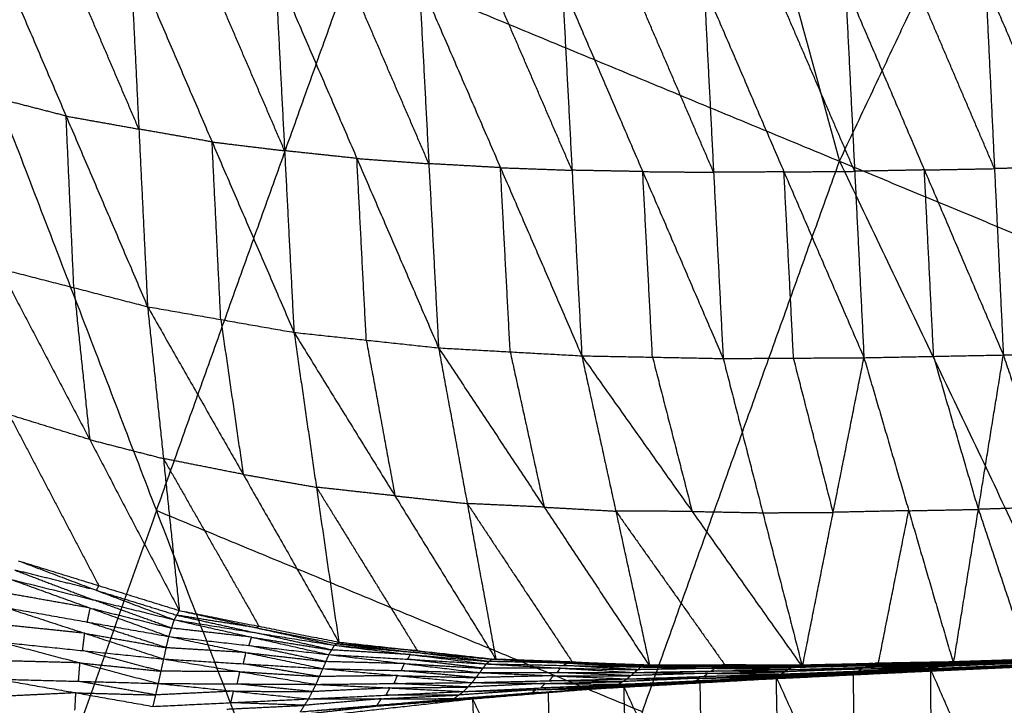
# Model space of a CAD drawing. Header units: millimetres. Extents: x -106 to 110, y -96 to 120.
# Tile 262 of 656: x -72.04 to -65.9, y 37.03 to 41.31. Entities that reach past the tile are written whole.
import ezdxf

# ---------------------------------------------------------------- set-up
doc = ezdxf.new("R2010")
doc.units = ezdxf.units.MM
doc.header["$MEASUREMENT"] = 0
doc.layers.add('Default', color=7, linetype='Continuous', true_color=0x000000)

msp = doc.modelspace()

# ---------------------------------------------------------------- linework, layer by layer
at = {"layer": 'Default'}
for points in [[(-69.5915, 50.1251, 5.5886), (-68.258, 45.2775, 5.1322), (-66.9245, 40.4299, 4.6759)], [(-66.9245, 40.4299, 4.6759), (-65.3635, 43.7304, 4.6759), (-63.8025, 47.0309, 4.6759)], [(-72.9889, 42.9419, 5.5886), (-71.1867, 38.2483, 5.1322), (-69.3845, 33.5547, 4.6759)], [(-72.9889, 42.9419, 5.5886), (-69.9567, 41.6859, 5.1322), (-66.9245, 40.4299, 4.6759)], [(-72.2584, 41.9013, -0.128), (-71.7501, 40.7114, 0.1661), (-71.2418, 39.5215, 0.4602)], [(-71.2961, 40.6301, 0.0303), (-71.5502, 41.225, -0.1168), (-71.8044, 41.82, -0.2638)], [(-71.3504, 41.7387, -0.3997), (-71.2961, 40.6301, 0.0303), (-71.2418, 39.5215, 0.4602)], [(-71.3504, 41.7387, -0.3997), (-70.8393, 40.5499, -0.0722), (-70.3282, 39.3611, 0.2553)], [(-71.1867, 38.2483, 5.1322), (-70.5717, 39.9671, 5.1322), (-69.9567, 41.6859, 5.1322)], [(-70.3868, 40.495, -0.1899), (-70.6424, 41.0894, -0.3536), (-70.8979, 41.6838, -0.5174)], [(-70.4455, 41.6289, -0.6351), (-70.3868, 40.495, -0.1899), (-70.3282, 39.3611, 0.2553)], [(-70.4455, 41.6289, -0.6351), (-69.9357, 40.4467, -0.2786), (-69.4259, 39.2645, 0.0779)], [(-69.4867, 40.4141, -0.3796), (-69.7416, 41.0052, -0.5578), (-69.9965, 41.5963, -0.736)], [(-69.5475, 41.5637, -0.837), (-69.4867, 40.4141, -0.3796), (-69.4259, 39.2645, 0.0779)], [(-69.5475, 41.5637, -0.837), (-69.0399, 40.3892, -0.4569), (-68.5322, 39.2147, -0.0768)], [(-68.5932, 40.3731, -0.5437), (-68.8471, 40.9603, -0.7338), (-69.1009, 41.5476, -0.9238)], [(-65.9571, 40.3832, -0.9199), (-66.2035, 40.9607, -1.1336), (-66.4499, 41.5381, -1.3472)], [(-66.0124, 41.5463, -1.4037), (-65.9571, 40.3832, -0.9199), (-65.9019, 39.22, -0.4362)], [(-66.0124, 41.5463, -1.4037), (-65.5203, 40.3938, -0.9672), (-65.0281, 39.2412, -0.5307)], [(-68.6542, 41.5315, -1.0107), (-68.5932, 40.3731, -0.5437), (-68.5322, 39.2147, -0.0768)], [(-68.6542, 41.5315, -1.0107), (-68.1522, 40.3647, -0.6113), (-67.6502, 39.198, -0.2118)], [(-67.7099, 40.3604, -0.6862), (-67.9609, 40.9437, -0.8859), (-68.2119, 41.5271, -1.0856)], [(-67.7696, 41.5228, -1.1605), (-67.7099, 40.3604, -0.6862), (-67.6502, 39.198, -0.2118)], [(-67.7696, 41.5228, -1.1605), (-67.2707, 40.3629, -0.7458), (-66.7717, 39.203, -0.3311)], [(-66.8296, 40.3665, -0.8109), (-67.0791, 40.9464, -1.0183), (-67.3285, 41.5264, -1.2256)], [(-66.8875, 41.53, -1.2907), (-66.8296, 40.3665, -0.8109), (-66.7717, 39.203, -0.3311)], [(-66.8875, 41.53, -1.2907), (-66.3947, 40.375, -0.8635), (-65.9019, 39.22, -0.4362)], [(-71.7501, 40.7114, 0.1661), (-71.9801, 40.7706, 0.2248), (-72.2101, 40.8299, 0.2834)], [(-71.7018, 39.64, 0.5775), (-71.726, 40.1757, 0.3718), (-71.7501, 40.7114, 0.1661)], [(-71.7501, 40.7114, 0.1661), (-71.5231, 40.6708, 0.0982), (-71.2961, 40.6301, 0.0303)], [(-70.8393, 40.5499, -0.0722), (-71.0677, 40.59, -0.021), (-71.2961, 40.6301, 0.0303)], [(-70.785, 39.4413, 0.3577), (-70.8122, 39.9956, 0.1428), (-70.8393, 40.5499, -0.0722)], [(-70.8393, 40.5499, -0.0722), (-70.6131, 40.5224, -0.131), (-70.3868, 40.495, -0.1899)], [(-69.9357, 40.4467, -0.2786), (-70.1613, 40.4708, -0.2343), (-70.3868, 40.495, -0.1899)], [(-69.877, 39.3128, 0.1666), (-69.9064, 39.8797, -0.056), (-69.9357, 40.4467, -0.2786)], [(-69.9357, 40.4467, -0.2786), (-69.7112, 40.4304, -0.3291), (-69.4867, 40.4141, -0.3796)], [(-69.3845, 33.5547, 4.6759), (-68.1545, 36.9923, 4.6759), (-66.9245, 40.4299, 4.6759)], [(-66.9245, 40.4299, 4.6759), (-64.7963, 35.9736, 4.4319), (-62.668, 31.5173, 4.1879)], [(-66.9245, 40.4299, 4.6759), (-63.6823, 39.087, 4.4319), (-60.4401, 37.744, 4.1879)], [(-69.0399, 40.3892, -0.4569), (-69.2633, 40.4017, -0.4182), (-69.4867, 40.4141, -0.3796)], [(-68.979, 39.2396, 0.0005), (-69.0095, 39.8144, -0.2282), (-69.0399, 40.3892, -0.4569)], [(-69.0399, 40.3892, -0.4569), (-68.8165, 40.3812, -0.5003), (-68.5932, 40.3731, -0.5437)], [(-68.1522, 40.3647, -0.6113), (-68.3727, 40.3689, -0.5775), (-68.5932, 40.3731, -0.5437)], [(-67.2707, 40.3629, -0.7458), (-67.0501, 40.3647, -0.7783), (-66.8296, 40.3665, -0.8109)], [(-66.3947, 40.375, -0.8635), (-66.6121, 40.3708, -0.8372), (-66.8296, 40.3665, -0.8109)], [(-66.3947, 40.375, -0.8635), (-66.1759, 40.3791, -0.8917), (-65.9571, 40.3832, -0.9199)], [(-66.3368, 39.2115, -0.3836), (-66.3657, 39.7933, -0.6236), (-66.3947, 40.375, -0.8635)], [(-65.5203, 40.3938, -0.9672), (-65.7387, 40.3885, -0.9436), (-65.9571, 40.3832, -0.9199)], [(-68.0912, 39.2064, -0.1443), (-68.1217, 39.7855, -0.3778), (-68.1522, 40.3647, -0.6113)], [(-68.1522, 40.3647, -0.6113), (-67.9311, 40.3626, -0.6487), (-67.7099, 40.3604, -0.6862)], [(-67.2707, 40.3629, -0.7458), (-67.4903, 40.3616, -0.716), (-67.7099, 40.3604, -0.6862)], [(-67.2109, 39.2005, -0.2714), (-67.2408, 39.7817, -0.5086), (-67.2707, 40.3629, -0.7458)], [(-72.1618, 39.7585, 0.6949), (-71.7018, 39.64, 0.5775), (-71.2418, 39.5215, 0.4602)], [(-72.1618, 39.7585, 0.6949), (-71.6029, 38.6917, 1.2279), (-71.044, 37.6248, 1.761)], [(-71.7018, 39.64, 0.5775), (-71.6523, 39.1658, 0.9027), (-71.6029, 38.6917, 1.2279)], [(-71.2418, 39.5215, 0.4602), (-71.1429, 38.5732, 1.1106), (-71.044, 37.6248, 1.761)], [(-71.2418, 39.5215, 0.4602), (-70.785, 39.4413, 0.3577), (-70.3282, 39.3611, 0.2553)], [(-71.2418, 39.5215, 0.4602), (-70.6452, 38.4746, 1.0257), (-70.0485, 37.4277, 1.5913)], [(-70.785, 39.4413, 0.3577), (-70.7151, 38.9579, 0.6917), (-70.6452, 38.4746, 1.0257)], [(-70.3282, 39.3611, 0.2553), (-70.1884, 38.3944, 0.9233), (-70.0485, 37.4277, 1.5913)], [(-70.3282, 39.3611, 0.2553), (-69.877, 39.3128, 0.1666), (-69.4259, 39.2645, 0.0779)], [(-70.3282, 39.3611, 0.2553), (-69.6983, 38.3407, 0.8485), (-69.0684, 37.3203, 1.4416)], [(-69.877, 39.3128, 0.1666), (-69.7877, 38.8267, 0.5075), (-69.6983, 38.3407, 0.8485)], [(-69.4259, 39.2645, 0.0779), (-69.2471, 38.2924, 0.7597), (-69.0684, 37.3203, 1.4416)], [(-69.4259, 39.2645, 0.0779), (-68.979, 39.2396, 0.0005), (-68.5322, 39.2147, -0.0768)], [(-69.4259, 39.2645, 0.0779), (-68.7668, 38.2701, 0.6936), (-68.1077, 37.2757, 1.3094)], [(-68.979, 39.2396, 0.0005), (-68.8729, 38.7549, 0.3471), (-68.7668, 38.2701, 0.6936)], [(-68.5322, 39.2147, -0.0768), (-68.32, 38.2452, 0.6163), (-68.1077, 37.2757, 1.3094)], [(-68.5322, 39.2147, -0.0768), (-68.0912, 39.2064, -0.1443), (-67.6502, 39.198, -0.2118)], [(-68.5322, 39.2147, -0.0768), (-67.8439, 38.2434, 0.5569), (-67.1557, 37.2722, 1.1906)], [(-68.0912, 39.2064, -0.1443), (-67.9676, 38.7249, 0.2063), (-67.8439, 38.2434, 0.5569)], [(-67.6502, 39.198, -0.2118), (-67.2109, 39.2005, -0.2714), (-66.7717, 39.203, -0.3311)], [(-66.9637, 38.2376, 0.4298), (-67.0873, 38.7191, 0.0792), (-67.2109, 39.2005, -0.2714)], [(-67.1557, 37.2722, 1.1906), (-66.9637, 38.2376, 0.4298), (-66.7717, 39.203, -0.3311)], [(-66.7717, 39.203, -0.3311), (-66.3368, 39.2115, -0.3836), (-65.9019, 39.22, -0.4362)], [(-66.7717, 39.203, -0.3311), (-66.4922, 38.2478, 0.3762), (-66.2128, 37.2926, 1.0834)], [(-66.0573, 38.2563, 0.3236), (-66.1971, 38.7339, -0.03), (-66.3368, 39.2115, -0.3836)], [(-66.2128, 37.2926, 1.0834), (-66.0573, 38.2563, 0.3236), (-65.9019, 39.22, -0.4362)], [(-65.9019, 39.22, -0.4362), (-65.465, 39.2306, -0.4835), (-65.0281, 39.2412, -0.5307)], [(-65.9019, 39.22, -0.4362), (-65.586, 38.2712, 0.2746), (-65.2701, 37.3224, 0.9855)], [(-67.6502, 39.198, -0.2118), (-67.4029, 38.2351, 0.4894), (-67.1557, 37.2722, 1.1906)], [(-72.1056, 38.8472, 1.3242), (-71.8262, 38.3138, 1.5908), (-71.5467, 37.7804, 1.8573)], [(-71.6029, 38.6917, 1.2279), (-71.8542, 38.7694, 1.2761), (-72.1056, 38.8472, 1.3242)], [(-71.6029, 38.6917, 1.2279), (-71.3729, 38.6324, 1.1693), (-71.1429, 38.5732, 1.1106)], [(-71.1429, 38.5732, 1.1106), (-70.8446, 38.0497, 1.3934), (-70.5462, 37.5262, 1.6762)], [(-70.6452, 38.4746, 1.0257), (-70.894, 38.5239, 1.0682), (-71.1429, 38.5732, 1.1106)], [(-70.6452, 38.4746, 1.0257), (-70.4168, 38.4345, 0.9745), (-70.1884, 38.3944, 0.9233)], [(-70.1884, 38.3944, 0.9233), (-69.8734, 37.8842, 1.2199), (-69.5584, 37.374, 1.5165)], [(-69.6983, 38.3407, 0.8485), (-69.9433, 38.3675, 0.8859), (-70.1884, 38.3944, 0.9233)], [(-69.6983, 38.3407, 0.8485), (-69.4727, 38.3165, 0.8041), (-69.2471, 38.2924, 0.7597)], [(-69.2471, 38.2924, 0.7597), (-68.9176, 37.7952, 1.0676), (-68.5881, 37.298, 1.3755)], [(-68.7668, 38.2701, 0.6936), (-69.007, 38.2812, 0.7267), (-69.2471, 38.2924, 0.7597)], [(-71.1867, 38.2483, 5.1322), (-71.856, 36.3779, 5.1322), (-72.5252, 34.5075, 5.1322)], [(-68.1545, 36.9923, 4.6759), (-69.6706, 37.6203, 4.904), (-71.1867, 38.2483, 5.1322)], [(-68.7668, 38.2701, 0.6936), (-68.5434, 38.2576, 0.655), (-68.32, 38.2452, 0.6163)], [(-68.32, 38.2452, 0.6163), (-67.9758, 37.7596, 0.9331), (-67.6317, 37.2739, 1.25)], [(-67.8439, 38.2434, 0.5569), (-68.082, 38.2443, 0.5866), (-68.32, 38.2452, 0.6163)], [(-67.8439, 38.2434, 0.5569), (-67.6234, 38.2393, 0.5231), (-67.4029, 38.2351, 0.4894)], [(-67.4029, 38.2351, 0.4894), (-67.1833, 38.2363, 0.4596), (-66.9637, 38.2376, 0.4298)], [(-66.4922, 38.2478, 0.3762), (-66.728, 38.2427, 0.403), (-66.9637, 38.2376, 0.4298)], [(-66.6842, 37.2824, 1.137), (-66.5882, 37.7651, 0.7566), (-66.4922, 38.2478, 0.3762)], [(-66.4922, 38.2478, 0.3762), (-66.2748, 38.2521, 0.3499), (-66.0573, 38.2563, 0.3236)], [(-65.586, 38.2712, 0.2746), (-65.8217, 38.2638, 0.2991), (-66.0573, 38.2563, 0.3236)], [(-66.0573, 38.2563, 0.3236), (-65.8994, 37.7819, 0.679), (-65.7415, 37.3075, 1.0344)], [(-72.0495, 37.9359, 1.9536), (-71.5623, 37.7514, 1.7958), (-71.0751, 37.567, 1.638)], [(-72.0495, 37.9359, 1.9536), (-71.5467, 37.7804, 1.8573), (-71.044, 37.6248, 1.761)], [(-72.0701, 37.8769, 1.8605), (-71.8265, 37.7846, 1.7816), (-71.5829, 37.6924, 1.7027)], [(-71.5623, 37.7514, 1.7958), (-71.8162, 37.8142, 1.8281), (-72.0701, 37.8769, 1.8605)], [(-72.0908, 37.8178, 1.7674), (-71.5998, 37.6402, 1.6556), (-71.1088, 37.4627, 1.5438)], [(-72.0908, 37.8178, 1.7674), (-71.5829, 37.6924, 1.7027), (-71.0751, 37.567, 1.638)], [(-71.5998, 37.6402, 1.6556), (-71.8544, 37.6854, 1.6764), (-72.109, 37.7306, 1.6971)], [(-71.5467, 37.7804, 1.8573), (-71.5545, 37.7659, 1.8265), (-71.5623, 37.7514, 1.7958)], [(-71.5623, 37.7514, 1.7958), (-71.3109, 37.6737, 1.7476), (-71.0595, 37.5959, 1.6995)], [(-71.0919, 37.5148, 1.5909), (-71.3374, 37.6036, 1.6468), (-71.5829, 37.6924, 1.7027)], [(-72.1273, 37.6434, 1.6269), (-71.6342, 37.4829, 1.5655), (-71.1411, 37.3223, 1.5041)], [(-72.1273, 37.6434, 1.6269), (-71.618, 37.5531, 1.5854), (-71.1088, 37.4627, 1.5438)], [(-71.618, 37.5531, 1.5854), (-71.6089, 37.5966, 1.6205), (-71.5998, 37.6402, 1.6556)], [(-71.5998, 37.6402, 1.6556), (-71.3459, 37.5775, 1.6232), (-71.0919, 37.5148, 1.5909)], [(-71.0751, 37.567, 1.638), (-71.0595, 37.5959, 1.6995), (-71.044, 37.6248, 1.761)], [(-71.044, 37.6248, 1.761), (-70.5598, 37.5162, 1.6379), (-70.0757, 37.4076, 1.5148)], [(-71.044, 37.6248, 1.761), (-70.5462, 37.5262, 1.6762), (-70.0485, 37.4277, 1.5913)], [(-71.125, 37.3925, 1.524), (-71.3715, 37.4728, 1.5547), (-71.618, 37.5531, 1.5854)], [(-71.1088, 37.4627, 1.5438), (-71.0919, 37.5148, 1.5909), (-71.0751, 37.567, 1.638)], [(-71.0751, 37.567, 1.638), (-70.5925, 37.4584, 1.5463), (-70.1099, 37.3498, 1.4546)], [(-71.0751, 37.567, 1.638), (-70.5754, 37.4873, 1.5764), (-70.0757, 37.4076, 1.5148)], [(-71.0595, 37.5959, 1.6995), (-70.8174, 37.5416, 1.6379), (-70.5754, 37.4873, 1.5764)], [(-70.5598, 37.5162, 1.6379), (-70.8097, 37.556, 1.6687), (-71.0595, 37.5959, 1.6995)], [(-71.6342, 37.4829, 1.5655), (-71.8872, 37.509, 1.5799), (-72.1402, 37.5351, 1.5943)], [(-71.6472, 37.3746, 1.5329), (-71.6407, 37.4287, 1.5492), (-71.6342, 37.4829, 1.5655)], [(-71.6342, 37.4829, 1.5655), (-71.3796, 37.4377, 1.5447), (-71.125, 37.3925, 1.524)], [(-70.5925, 37.4584, 1.5463), (-70.8422, 37.4866, 1.5686), (-71.0919, 37.5148, 1.5909)], [(-70.0928, 37.3787, 1.4847), (-70.3341, 37.433, 1.5305), (-70.5754, 37.4873, 1.5764)], [(-70.5462, 37.5262, 1.6762), (-70.553, 37.5212, 1.657), (-70.5598, 37.5162, 1.6379)], [(-70.5598, 37.5162, 1.6379), (-70.311, 37.4669, 1.5955), (-70.0621, 37.4177, 1.553)], [(-72.1532, 37.4268, 1.5617), (-71.6636, 37.2981, 1.5345), (-71.174, 37.1694, 1.5074)], [(-72.1532, 37.4268, 1.5617), (-71.6472, 37.3746, 1.5329), (-71.1411, 37.3223, 1.5041)], [(-71.1411, 37.3223, 1.5041), (-71.125, 37.3925, 1.524), (-71.1088, 37.4627, 1.5438)], [(-71.1088, 37.4627, 1.5438), (-70.6282, 37.3623, 1.4883), (-70.1476, 37.2619, 1.4329)], [(-71.1088, 37.4627, 1.5438), (-70.6093, 37.4062, 1.4992), (-70.1099, 37.3498, 1.4546)], [(-70.6093, 37.4062, 1.4992), (-70.6009, 37.4323, 1.5227), (-70.5925, 37.4584, 1.5463)], [(-70.5925, 37.4584, 1.5463), (-70.3426, 37.4185, 1.5155), (-70.0928, 37.3787, 1.4847)], [(-70.0757, 37.4076, 1.5148), (-70.0621, 37.4177, 1.553), (-70.0485, 37.4277, 1.5913)], [(-70.0621, 37.4177, 1.553), (-69.8234, 37.3911, 1.5045), (-69.5848, 37.3644, 1.4559)], [(-69.5712, 37.3745, 1.4941), (-69.8166, 37.3961, 1.5236), (-70.0621, 37.4177, 1.553)], [(-70.0485, 37.4277, 1.5913), (-69.5712, 37.3745, 1.4941), (-69.0939, 37.3213, 1.3969)], [(-70.0485, 37.4277, 1.5913), (-69.5584, 37.374, 1.5165), (-69.0684, 37.3203, 1.4416)], [(-71.1576, 37.2459, 1.5057), (-71.4024, 37.3102, 1.5193), (-71.6472, 37.3746, 1.5329)], [(-70.6282, 37.3623, 1.4883), (-70.8766, 37.3774, 1.5061), (-71.125, 37.3925, 1.524)], [(-70.6444, 37.2921, 1.4685), (-70.6363, 37.3272, 1.4784), (-70.6282, 37.3623, 1.4883)], [(-70.6282, 37.3623, 1.4883), (-70.3785, 37.3341, 1.466), (-70.1287, 37.3058, 1.4437)], [(-70.1287, 37.3058, 1.4437), (-70.369, 37.356, 1.4715), (-70.6093, 37.4062, 1.4992)], [(-70.1099, 37.3498, 1.4546), (-70.0928, 37.3787, 1.4847), (-70.0757, 37.4076, 1.5148)], [(-69.602, 37.3497, 1.4372), (-69.8474, 37.3642, 1.461), (-70.0928, 37.3787, 1.4847)], [(-70.0757, 37.4076, 1.5148), (-69.602, 37.3497, 1.4372), (-69.1283, 37.2917, 1.3596)], [(-70.0757, 37.4076, 1.5148), (-69.5848, 37.3644, 1.4559), (-69.0939, 37.3213, 1.3969)], [(-69.1111, 37.3065, 1.3783), (-69.3479, 37.3355, 1.4171), (-69.5848, 37.3644, 1.4559)], [(-69.5712, 37.3745, 1.4941), (-69.3262, 37.3476, 1.4567), (-69.0811, 37.3208, 1.4193)], [(-69.5584, 37.374, 1.5165), (-69.5648, 37.3742, 1.5053), (-69.5712, 37.3745, 1.4941)], [(-71.6636, 37.2981, 1.5345), (-71.913, 37.3048, 1.5473), (-72.1624, 37.3115, 1.5601)], [(-71.6728, 37.1828, 1.533), (-71.6682, 37.2405, 1.5337), (-71.6636, 37.2981, 1.5345)], [(-71.6636, 37.2981, 1.5345), (-71.4106, 37.272, 1.5201), (-71.1576, 37.2459, 1.5057)], [(-71.174, 37.1694, 1.5074), (-71.1576, 37.2459, 1.5057), (-71.1411, 37.3223, 1.5041)], [(-71.1411, 37.3223, 1.5041), (-70.6658, 37.243, 1.4719), (-70.1905, 37.1637, 1.4398)], [(-71.1411, 37.3223, 1.5041), (-70.6444, 37.2921, 1.4685), (-70.1476, 37.2619, 1.4329)], [(-70.1476, 37.2619, 1.4329), (-70.1287, 37.3058, 1.4437), (-70.1099, 37.3498, 1.4546)], [(-69.6394, 37.2935, 1.402), (-69.8841, 37.2997, 1.4229), (-70.1287, 37.3058, 1.4437)], [(-70.1099, 37.3498, 1.4546), (-69.6394, 37.2935, 1.402), (-69.169, 37.2373, 1.3494)], [(-70.1099, 37.3498, 1.4546), (-69.6191, 37.3207, 1.4071), (-69.1283, 37.2917, 1.3596)], [(-69.6191, 37.3207, 1.4071), (-69.6105, 37.3352, 1.4222), (-69.602, 37.3497, 1.4372)], [(-69.1487, 37.2645, 1.3545), (-69.3839, 37.2926, 1.3808), (-69.6191, 37.3207, 1.4071)], [(-69.602, 37.3497, 1.4372), (-69.3566, 37.3281, 1.4077), (-69.1111, 37.3065, 1.3783)], [(-69.1283, 37.2917, 1.3596), (-69.1111, 37.3065, 1.3783), (-69.0939, 37.3213, 1.3969)], [(-68.6287, 37.2968, 1.3295), (-68.8699, 37.3016, 1.3539), (-69.1111, 37.3065, 1.3783)], [(-69.0939, 37.3213, 1.3969), (-69.0811, 37.3208, 1.4193), (-69.0684, 37.3203, 1.4416)], [(-69.0939, 37.3213, 1.3969), (-68.6287, 37.2968, 1.3295), (-68.1635, 37.2723, 1.262)], [(-69.0939, 37.3213, 1.3969), (-68.6124, 37.3038, 1.3409), (-68.1309, 37.2863, 1.2848)], [(-69.0811, 37.3208, 1.4193), (-68.8468, 37.3123, 1.3801), (-68.6124, 37.3038, 1.3409)], [(-68.5996, 37.3033, 1.3632), (-68.8404, 37.312, 1.3913), (-69.0811, 37.3208, 1.4193)], [(-69.0684, 37.3203, 1.4416), (-68.5996, 37.3033, 1.3632), (-68.1309, 37.2863, 1.2848)], [(-69.0684, 37.3203, 1.4416), (-68.5881, 37.298, 1.3755), (-68.1077, 37.2757, 1.3094)], [(-68.6459, 37.282, 1.3108), (-68.6373, 37.2894, 1.3201), (-68.6287, 37.2968, 1.3295)], [(-68.6287, 37.2968, 1.3295), (-68.3879, 37.2881, 1.3014), (-68.1472, 37.2793, 1.2734)], [(-68.1472, 37.2793, 1.2734), (-68.3798, 37.2916, 1.3071), (-68.6124, 37.3038, 1.3409)], [(-68.5996, 37.3033, 1.3632), (-68.3595, 37.2921, 1.3302), (-68.1193, 37.281, 1.2971)], [(-68.5881, 37.298, 1.3755), (-68.5938, 37.3006, 1.3694), (-68.5996, 37.3033, 1.3632)], [(-67.2072, 37.2789, 1.1638), (-66.7315, 37.2903, 1.1151), (-66.2558, 37.3018, 1.0664)], [(-66.7163, 37.2936, 1.1222), (-66.9542, 37.2879, 1.1466), (-67.192, 37.2822, 1.1709)], [(-67.1769, 37.2855, 1.178), (-66.7035, 37.2953, 1.1272), (-66.2301, 37.3052, 1.0764)], [(-67.1769, 37.2855, 1.178), (-66.7163, 37.2936, 1.1222), (-66.2558, 37.3018, 1.0664)], [(-66.7315, 37.2903, 1.1151), (-66.7239, 37.292, 1.1187), (-66.7163, 37.2936, 1.1222)], [(-66.7163, 37.2936, 1.1222), (-66.4796, 37.2986, 1.0968), (-66.243, 37.3035, 1.0714)], [(-66.243, 37.3035, 1.0714), (-66.4732, 37.2994, 1.0993), (-66.7035, 37.2953, 1.1272)], [(-66.6948, 37.289, 1.1307), (-66.6992, 37.2922, 1.1289), (-66.7035, 37.2953, 1.1272)], [(-66.2215, 37.2989, 1.0799), (-66.4582, 37.294, 1.1053), (-66.6948, 37.289, 1.1307)], [(-66.4251, 37.2441, 1.0985), (-65.9107, 37.2731, 1.0478), (-65.3963, 37.302, 0.9971)], [(-66.357, 37.2599, 1.0976), (-65.8767, 37.281, 1.0474), (-65.3963, 37.302, 0.9971)], [(-66.328, 37.2644, 1.0732), (-65.8487, 37.2838, 1.025), (-65.3694, 37.3031, 0.9768)], [(-65.8289, 37.2939, 1.0218), (-66.0685, 37.2842, 1.0459), (-66.3082, 37.2745, 1.07)], [(-66.2884, 37.2846, 1.0668), (-65.812, 37.3017, 1.0193), (-65.3357, 37.3188, 0.9717)], [(-66.2884, 37.2846, 1.0668), (-65.8289, 37.2939, 1.0218), (-65.3694, 37.3031, 0.9768)], [(-66.2884, 37.2846, 1.0668), (-66.2721, 37.2932, 1.0666), (-66.2558, 37.3018, 1.0664)], [(-65.7957, 37.3103, 1.0191), (-66.0339, 37.3017, 1.0429), (-66.2721, 37.2932, 1.0666)], [(-66.2558, 37.3018, 1.0664), (-65.7817, 37.3168, 1.0191), (-65.3077, 37.3319, 0.9717)], [(-66.2558, 37.3018, 1.0664), (-65.7957, 37.3103, 1.0191), (-65.3357, 37.3188, 0.9717)], [(-66.2558, 37.3018, 1.0664), (-66.243, 37.3035, 1.0714), (-66.2301, 37.3052, 1.0764)], [(-65.7689, 37.3185, 1.0241), (-66.0059, 37.311, 1.0477), (-66.243, 37.3035, 1.0714)], [(-66.2301, 37.3052, 1.0764), (-65.7578, 37.3194, 1.0282), (-65.2855, 37.3337, 0.9801)], [(-66.2301, 37.3052, 1.0764), (-65.7689, 37.3185, 1.0241), (-65.3077, 37.3319, 0.9717)], [(-66.2301, 37.3052, 1.0764), (-65.7501, 37.3138, 1.0309), (-65.2701, 37.3224, 0.9855)], [(-66.2301, 37.3052, 1.0764), (-66.2215, 37.2989, 1.0799), (-66.2128, 37.2926, 1.0834)], [(-65.7415, 37.3075, 1.0344), (-65.9815, 37.3032, 1.0572), (-66.2215, 37.2989, 1.0799)], [(-66.2128, 37.2926, 1.0834), (-65.7415, 37.3075, 1.0344), (-65.2701, 37.3224, 0.9855)], [(-65.9107, 37.2731, 1.0478), (-65.6673, 37.2841, 1.0226), (-65.4239, 37.2952, 0.9974)], [(-70.6658, 37.243, 1.4719), (-70.9117, 37.2445, 1.4888), (-71.1576, 37.2459, 1.5057)], [(-70.6823, 37.1666, 1.4736), (-70.674, 37.2048, 1.4728), (-70.6658, 37.243, 1.4719)], [(-70.6658, 37.243, 1.4719), (-70.4174, 37.2279, 1.4541), (-70.1691, 37.2128, 1.4363)], [(-70.1691, 37.2128, 1.4363), (-70.4067, 37.2524, 1.4524), (-70.6444, 37.2921, 1.4685)], [(-70.1905, 37.1637, 1.4398), (-70.1691, 37.2128, 1.4363), (-70.1476, 37.2619, 1.4329)], [(-70.1476, 37.2619, 1.4329), (-69.6823, 37.2184, 1.3954), (-69.2169, 37.175, 1.3578)], [(-70.1476, 37.2619, 1.4329), (-69.6583, 37.2496, 1.3912), (-69.169, 37.2373, 1.3494)], [(-69.6583, 37.2496, 1.3912), (-69.6489, 37.2715, 1.3966), (-69.6394, 37.2935, 1.402)], [(-69.193, 37.2061, 1.3536), (-69.4256, 37.2278, 1.3724), (-69.6583, 37.2496, 1.3912)], [(-69.6394, 37.2935, 1.402), (-69.3941, 37.279, 1.3783), (-69.1487, 37.2645, 1.3545)], [(-69.2169, 37.175, 1.3578), (-69.193, 37.2061, 1.3536), (-69.169, 37.2373, 1.3494)], [(-69.169, 37.2373, 1.3494), (-69.1487, 37.2645, 1.3545), (-69.1283, 37.2917, 1.3596)], [(-69.169, 37.2373, 1.3494), (-68.6863, 37.2376, 1.3039), (-68.2035, 37.238, 1.2583)], [(-69.169, 37.2373, 1.3494), (-68.7102, 37.2176, 1.3081), (-68.2513, 37.1979, 1.2667)], [(-68.6659, 37.2648, 1.309), (-68.9073, 37.2647, 1.3318), (-69.1487, 37.2645, 1.3545)], [(-69.1283, 37.2917, 1.3596), (-68.6659, 37.2648, 1.309), (-68.2035, 37.238, 1.2583)], [(-69.1283, 37.2917, 1.3596), (-68.6459, 37.282, 1.3108), (-68.1635, 37.2723, 1.262)], [(-68.6863, 37.2376, 1.3039), (-68.6761, 37.2512, 1.3064), (-68.6659, 37.2648, 1.309)], [(-68.2274, 37.218, 1.2625), (-68.4568, 37.2278, 1.2832), (-68.6863, 37.2376, 1.3039)], [(-68.6659, 37.2648, 1.309), (-68.4247, 37.26, 1.2846), (-68.1835, 37.2552, 1.2602)], [(-68.1835, 37.2552, 1.2602), (-68.4147, 37.2686, 1.2855), (-68.6459, 37.282, 1.3108)], [(-68.2513, 37.1979, 1.2667), (-68.2274, 37.218, 1.2625), (-68.2035, 37.238, 1.2583)], [(-67.7466, 37.2332, 1.2146), (-67.987, 37.2256, 1.2386), (-68.2274, 37.218, 1.2625)], [(-68.2035, 37.238, 1.2583), (-68.1835, 37.2552, 1.2602), (-68.1635, 37.2723, 1.262)], [(-68.2035, 37.238, 1.2583), (-67.7241, 37.2469, 1.2108), (-67.2447, 37.2558, 1.1634)], [(-68.2035, 37.238, 1.2583), (-67.7466, 37.2332, 1.2146), (-67.2897, 37.2285, 1.171)], [(-67.7041, 37.264, 1.2127), (-67.9438, 37.2596, 1.2364), (-68.1835, 37.2552, 1.2602)], [(-68.1635, 37.2723, 1.262), (-68.1472, 37.2793, 1.2734), (-68.1309, 37.2863, 1.2848)], [(-68.1635, 37.2723, 1.262), (-67.6853, 37.2756, 1.2129), (-67.2072, 37.2789, 1.1638)], [(-68.1635, 37.2723, 1.262), (-67.7041, 37.264, 1.2127), (-67.2447, 37.2558, 1.1634)], [(-67.669, 37.2826, 1.2243), (-67.9081, 37.281, 1.2489), (-68.1472, 37.2793, 1.2734)], [(-68.1309, 37.2863, 1.2848), (-68.1193, 37.281, 1.2971), (-68.1077, 37.2757, 1.3094)], [(-68.1309, 37.2863, 1.2848), (-67.669, 37.2826, 1.2243), (-67.2072, 37.2789, 1.1638)], [(-68.1309, 37.2863, 1.2848), (-67.6539, 37.2859, 1.2314), (-67.1769, 37.2855, 1.178)], [(-68.1193, 37.281, 1.2971), (-67.8866, 37.2834, 1.2643), (-67.6539, 37.2859, 1.2314)], [(-67.6423, 37.2806, 1.2437), (-67.8808, 37.2808, 1.2704), (-68.1193, 37.281, 1.2971)], [(-68.1077, 37.2757, 1.3094), (-67.6423, 37.2806, 1.2437), (-67.1769, 37.2855, 1.178)], [(-68.1077, 37.2757, 1.3094), (-67.6317, 37.2739, 1.25), (-67.1557, 37.2722, 1.1906)], [(-67.7705, 37.2132, 1.2188), (-67.7586, 37.2232, 1.2167), (-67.7466, 37.2332, 1.2146)], [(-67.7466, 37.2332, 1.2146), (-67.5069, 37.2377, 1.1909), (-67.2672, 37.2421, 1.1672)], [(-67.7241, 37.2469, 1.2108), (-67.7141, 37.2555, 1.2118), (-67.7041, 37.264, 1.2127)], [(-67.2672, 37.2421, 1.1672), (-67.4956, 37.2445, 1.189), (-67.7241, 37.2469, 1.2108)], [(-67.7041, 37.264, 1.2127), (-67.465, 37.2657, 1.1881), (-67.2259, 37.2673, 1.1636)], [(-67.6853, 37.2756, 1.2129), (-67.6772, 37.2791, 1.2186), (-67.669, 37.2826, 1.2243)], [(-67.2259, 37.2673, 1.1636), (-67.4556, 37.2715, 1.1882), (-67.6853, 37.2756, 1.2129)], [(-67.669, 37.2826, 1.2243), (-67.4305, 37.2824, 1.1976), (-67.192, 37.2822, 1.1709)], [(-67.192, 37.2822, 1.1709), (-67.423, 37.284, 1.2012), (-67.6539, 37.2859, 1.2314)], [(-67.6423, 37.2806, 1.2437), (-67.4043, 37.2797, 1.214), (-67.1663, 37.2788, 1.1843)], [(-67.6317, 37.2739, 1.25), (-67.637, 37.2772, 1.2468), (-67.6423, 37.2806, 1.2437)], [(-67.3986, 37.1963, 1.2046), (-66.8778, 37.2281, 1.1511), (-66.357, 37.2599, 1.0976)], [(-67.3986, 37.1963, 1.2046), (-66.9118, 37.2202, 1.1516), (-66.4251, 37.2441, 1.0985)], [(-67.3596, 37.2041, 1.206), (-67.0992, 37.22, 1.1792), (-66.8388, 37.2359, 1.1525)], [(-67.34, 37.2071, 1.1828), (-66.8563, 37.2283, 1.1326), (-66.3726, 37.2495, 1.0823)], [(-67.34, 37.2071, 1.1828), (-66.8825, 37.2256, 1.1407), (-66.4251, 37.2441, 1.0985)], [(-67.3205, 37.2119, 1.2074), (-66.8388, 37.2359, 1.1525), (-66.357, 37.2599, 1.0976)], [(-66.8311, 37.239, 1.1266), (-67.073, 37.2284, 1.1518), (-67.3148, 37.2178, 1.1769)], [(-67.2897, 37.2285, 1.171), (-66.8088, 37.2465, 1.1221), (-66.328, 37.2644, 1.0732)], [(-67.2897, 37.2285, 1.171), (-67.2672, 37.2421, 1.1672), (-67.2447, 37.2558, 1.1634)], [(-67.2897, 37.2285, 1.171), (-66.8311, 37.239, 1.1266), (-66.3726, 37.2495, 1.0823)], [(-66.7863, 37.2601, 1.1183), (-67.0268, 37.2511, 1.1427), (-67.2672, 37.2421, 1.1672)], [(-67.2447, 37.2558, 1.1634), (-66.7665, 37.2702, 1.1151), (-66.2884, 37.2846, 1.0668)], [(-67.2447, 37.2558, 1.1634), (-67.2259, 37.2673, 1.1636), (-67.2072, 37.2789, 1.1638)], [(-67.2447, 37.2558, 1.1634), (-66.7863, 37.2601, 1.1183), (-66.328, 37.2644, 1.0732)], [(-66.7478, 37.2818, 1.1153), (-66.9868, 37.2746, 1.1395), (-67.2259, 37.2673, 1.1636)], [(-67.2072, 37.2789, 1.1638), (-67.192, 37.2822, 1.1709), (-67.1769, 37.2855, 1.178)], [(-67.2072, 37.2789, 1.1638), (-66.7478, 37.2818, 1.1153), (-66.2884, 37.2846, 1.0668)], [(-67.1769, 37.2855, 1.178), (-66.6948, 37.289, 1.1307), (-66.2128, 37.2926, 1.0834)], [(-67.1769, 37.2855, 1.178), (-67.1663, 37.2788, 1.1843), (-67.1557, 37.2722, 1.1906)], [(-66.6842, 37.2824, 1.137), (-66.9253, 37.2806, 1.1606), (-67.1663, 37.2788, 1.1843)], [(-67.1557, 37.2722, 1.1906), (-66.6842, 37.2824, 1.137), (-66.2128, 37.2926, 1.0834)], [(-66.8825, 37.2256, 1.1407), (-66.6407, 37.2362, 1.1156), (-66.3988, 37.2468, 1.0904)], [(-66.8778, 37.2281, 1.1511), (-66.6344, 37.24, 1.1246), (-66.391, 37.252, 1.0981)], [(-66.3988, 37.2468, 1.0904), (-66.6275, 37.2376, 1.1115), (-66.8563, 37.2283, 1.1326)], [(-66.8563, 37.2283, 1.1326), (-66.8437, 37.2337, 1.1296), (-66.8311, 37.239, 1.1266)], [(-66.8388, 37.2359, 1.1525), (-66.8351, 36.682, 0.6482), (-66.8315, 36.1282, 0.144)], [(-66.8311, 37.239, 1.1266), (-66.5907, 37.248, 1.1022), (-66.3503, 37.257, 1.0778)], [(-66.8088, 37.2465, 1.1221), (-66.7976, 37.2533, 1.1202), (-66.7863, 37.2601, 1.1183)], [(-66.3503, 37.257, 1.0778), (-66.5796, 37.2517, 1.0999), (-66.8088, 37.2465, 1.1221)], [(-66.7863, 37.2601, 1.1183), (-66.5473, 37.2673, 1.0941), (-66.3082, 37.2745, 1.07)], [(-66.7665, 37.2702, 1.1151), (-66.7571, 37.276, 1.1152), (-66.7478, 37.2818, 1.1153)], [(-66.3082, 37.2745, 1.07), (-66.5374, 37.2724, 1.0926), (-66.7665, 37.2702, 1.1151)], [(-66.7478, 37.2818, 1.1153), (-66.5099, 37.2875, 1.091), (-66.2721, 37.2932, 1.0666)], [(-66.2721, 37.2932, 1.0666), (-66.5018, 37.2918, 1.0909), (-66.7315, 37.2903, 1.1151)], [(-66.6948, 37.289, 1.1307), (-66.6895, 37.2857, 1.1339), (-66.6842, 37.2824, 1.137)], [(-66.4251, 37.2441, 1.0985), (-65.9382, 37.2662, 1.0481), (-65.4514, 37.2884, 0.9976)], [(-66.4251, 37.2441, 1.0985), (-66.391, 37.252, 1.0981), (-66.357, 37.2599, 1.0976)], [(-66.4251, 37.2441, 1.0985), (-66.3988, 37.2468, 1.0904), (-66.3726, 37.2495, 1.0823)], [(-65.912, 37.269, 1.04), (-66.1554, 37.2579, 1.0652), (-66.3988, 37.2468, 1.0904)], [(-66.391, 37.252, 1.0981), (-66.1338, 37.2665, 1.0727), (-65.8767, 37.281, 1.0474)], [(-65.9107, 37.2731, 1.0478), (-66.1509, 37.2625, 1.073), (-66.391, 37.252, 1.0981)], [(-66.3726, 37.2495, 1.0823), (-65.8899, 37.2707, 1.0334), (-65.4071, 37.2918, 0.9844)], [(-66.3726, 37.2495, 1.0823), (-65.912, 37.269, 1.04), (-65.4514, 37.2884, 0.9976)], [(-66.3726, 37.2495, 1.0823), (-66.3503, 37.257, 1.0778), (-66.328, 37.2644, 1.0732)], [(-66.357, 37.2599, 1.0976), (-66.3497, 36.1522, 0.0891), (-66.3424, 35.0445, -0.9194)], [(-66.357, 37.2599, 1.0976), (-65.8807, 36.1709, 0.042), (-65.4044, 35.082, -1.0137)], [(-65.8676, 37.2781, 1.0288), (-66.1089, 37.2675, 1.0533), (-66.3503, 37.257, 1.0778)], [(-66.328, 37.2644, 1.0732), (-65.8676, 37.2781, 1.0288), (-65.4071, 37.2918, 0.9844)], [(-66.328, 37.2644, 1.0732), (-66.3082, 37.2745, 1.07), (-66.2884, 37.2846, 1.0668)], [(-65.9382, 37.2662, 1.0481), (-65.9245, 37.2697, 1.048), (-65.9107, 37.2731, 1.0478)], [(-65.9382, 37.2662, 1.0481), (-65.9251, 37.2676, 1.044), (-65.912, 37.269, 1.04)], [(-65.912, 37.269, 1.04), (-65.6706, 37.2795, 1.0155), (-65.4292, 37.2901, 0.991)], [(-72.1716, 37.1961, 1.5586), (-71.6893, 37.1111, 1.5523), (-71.207, 37.0261, 1.546)], [(-72.1716, 37.1961, 1.5586), (-71.6728, 37.1828, 1.533), (-71.174, 37.1694, 1.5074)], [(-71.1905, 37.0978, 1.5267), (-71.4317, 37.1403, 1.5298), (-71.6728, 37.1828, 1.533)], [(-70.1905, 37.1637, 1.4398), (-69.7037, 37.1694, 1.3988), (-69.2169, 37.175, 1.3578)], [(-69.6823, 37.2184, 1.3954), (-69.9257, 37.2156, 1.4158), (-70.1691, 37.2128, 1.4363)], [(-69.7037, 37.1694, 1.3988), (-69.693, 37.1939, 1.3971), (-69.6823, 37.2184, 1.3954)], [(-69.6823, 37.2184, 1.3954), (-69.4376, 37.2123, 1.3745), (-69.193, 37.2061, 1.3536)], [(-69.2697, 37.1195, 1.3794), (-69.2433, 37.1472, 1.3686), (-69.2169, 37.175, 1.3578)], [(-69.2169, 37.175, 1.3578), (-68.7341, 37.1865, 1.3123), (-68.2513, 37.1979, 1.2667)], [(-69.2169, 37.175, 1.3578), (-68.7608, 37.1696, 1.3202), (-68.3047, 37.1641, 1.2826)], [(-68.7102, 37.2176, 1.3081), (-68.9516, 37.2119, 1.3309), (-69.193, 37.2061, 1.3536)], [(-68.7608, 37.1696, 1.3202), (-68.5194, 37.1753, 1.2975), (-68.278, 37.181, 1.2747)], [(-68.7341, 37.1865, 1.3123), (-68.7221, 37.202, 1.3102), (-68.7102, 37.2176, 1.3081)], [(-68.278, 37.181, 1.2747), (-68.5061, 37.1837, 1.2935), (-68.7341, 37.1865, 1.3123)], [(-68.7102, 37.2176, 1.3081), (-68.4688, 37.2178, 1.2853), (-68.2274, 37.218, 1.2625)], [(-68.3668, 37.1413, 1.3135), (-67.8437, 37.1766, 1.2604), (-67.3205, 37.2119, 1.2074)], [(-68.3668, 37.1413, 1.3135), (-67.8827, 37.1688, 1.259), (-67.3986, 37.1963, 1.2046)], [(-67.8517, 37.1802, 1.2436), (-68.0937, 37.1665, 1.2708), (-68.3358, 37.1527, 1.2981)], [(-68.3191, 37.1467, 1.319), (-68.0575, 37.1643, 1.2925), (-67.796, 37.182, 1.266)], [(-67.8437, 37.1766, 1.2604), (-68.0814, 37.1616, 1.2897), (-68.3191, 37.1467, 1.319)], [(-68.3047, 37.1641, 1.2826), (-67.8223, 37.1856, 1.2327), (-67.34, 37.2071, 1.1828)], [(-68.3047, 37.1641, 1.2826), (-68.278, 37.181, 1.2747), (-68.2513, 37.1979, 1.2667)], [(-68.3047, 37.1641, 1.2826), (-67.8517, 37.1802, 1.2436), (-67.3986, 37.1963, 1.2046)], [(-67.7956, 37.2025, 1.2248), (-68.0368, 37.1918, 1.2497), (-68.278, 37.181, 1.2747)], [(-68.2714, 37.1521, 1.3245), (-67.796, 37.182, 1.266), (-67.3205, 37.2119, 1.2074)], [(-68.2513, 37.1979, 1.2667), (-67.7705, 37.2132, 1.2188), (-67.2897, 37.2285, 1.171)], [(-68.2513, 37.1979, 1.2667), (-67.7956, 37.2025, 1.2248), (-67.34, 37.2071, 1.1828)], [(-67.8827, 37.1688, 1.259), (-67.8672, 37.1745, 1.2513), (-67.8517, 37.1802, 1.2436)], [(-67.8827, 37.1688, 1.259), (-67.8632, 37.1727, 1.2597), (-67.8437, 37.1766, 1.2604)], [(-67.8517, 37.1802, 1.2436), (-67.6105, 37.191, 1.2186), (-67.3693, 37.2017, 1.1937)], [(-67.8437, 37.1766, 1.2604), (-67.6016, 37.1903, 1.2332), (-67.3596, 37.2041, 1.206)], [(-67.8223, 37.1856, 1.2327), (-67.809, 37.1941, 1.2287), (-67.7956, 37.2025, 1.2248)], [(-67.3693, 37.2017, 1.1937), (-67.5958, 37.1937, 1.2132), (-67.8223, 37.1856, 1.2327)], [(-67.796, 37.182, 1.266), (-67.7856, 36.6299, 0.7609), (-67.7753, 36.0778, 0.2559)], [(-67.7956, 37.2025, 1.2248), (-67.5552, 37.2102, 1.2008), (-67.3148, 37.2178, 1.1769)], [(-67.3148, 37.2178, 1.1769), (-67.5427, 37.2155, 1.1979), (-67.7705, 37.2132, 1.2188)], [(-67.3986, 37.1963, 1.2046), (-67.3596, 37.2041, 1.206), (-67.3205, 37.2119, 1.2074)], [(-67.3986, 37.1963, 1.2046), (-67.3693, 37.2017, 1.1937), (-67.34, 37.2071, 1.1828)], [(-66.8825, 37.2256, 1.1407), (-67.1259, 37.2137, 1.1672), (-67.3693, 37.2017, 1.1937)], [(-66.8778, 37.2281, 1.1511), (-67.1187, 37.2161, 1.1785), (-67.3596, 37.2041, 1.206)], [(-67.34, 37.2071, 1.1828), (-67.3148, 37.2178, 1.1769), (-67.2897, 37.2285, 1.171)], [(-67.3205, 37.2119, 1.2074), (-67.2998, 36.1077, 0.1973), (-67.2791, 35.0035, -0.8128)], [(-67.3205, 37.2119, 1.2074), (-66.8315, 36.1282, 0.144), (-66.3424, 35.0445, -0.9194)], [(-66.9118, 37.2202, 1.1516), (-66.8948, 37.2242, 1.1513), (-66.8778, 37.2281, 1.1511)], [(-66.9118, 37.2202, 1.1516), (-66.8972, 37.2229, 1.1461), (-66.8825, 37.2256, 1.1407)], [(-71.6893, 37.1111, 1.5523), (-71.9333, 37.0993, 1.568), (-72.1774, 37.0875, 1.5837)], [(-71.6951, 37.0025, 1.5774), (-71.6922, 37.0568, 1.5648), (-71.6893, 37.1111, 1.5523)], [(-71.6893, 37.1111, 1.5523), (-71.4399, 37.1044, 1.5395), (-71.1905, 37.0978, 1.5267)], [(-71.207, 37.0261, 1.546), (-71.1905, 37.0978, 1.5267), (-71.174, 37.1694, 1.5074)], [(-70.7054, 37.1213, 1.4881), (-70.948, 37.1095, 1.5074), (-71.1905, 37.0978, 1.5267)], [(-71.174, 37.1694, 1.5074), (-70.7054, 37.1213, 1.4881), (-70.2368, 37.0732, 1.4688)], [(-71.174, 37.1694, 1.5074), (-70.6823, 37.1666, 1.4736), (-70.1905, 37.1637, 1.4398)], [(-70.7219, 37.0496, 1.5074), (-70.7137, 37.0855, 1.4977), (-70.7054, 37.1213, 1.4881)], [(-70.7054, 37.1213, 1.4881), (-70.4595, 37.1199, 1.4712), (-70.2137, 37.1185, 1.4543)], [(-70.2137, 37.1185, 1.4543), (-70.448, 37.1425, 1.4639), (-70.6823, 37.1666, 1.4736)], [(-70.2368, 37.0732, 1.4688), (-70.2137, 37.1185, 1.4543), (-70.1905, 37.1637, 1.4398)], [(-70.2368, 37.0732, 1.4688), (-69.7533, 37.0963, 1.4241), (-69.2697, 37.1195, 1.3794)], [(-69.7301, 37.1416, 1.4096), (-69.9719, 37.13, 1.4319), (-70.2137, 37.1185, 1.4543)], [(-70.1905, 37.1637, 1.4398), (-69.7301, 37.1416, 1.4096), (-69.2697, 37.1195, 1.3794)], [(-69.7533, 37.0963, 1.4241), (-69.7417, 37.119, 1.4169), (-69.7301, 37.1416, 1.4096)], [(-69.7301, 37.1416, 1.4096), (-69.4867, 37.1444, 1.3891), (-69.2433, 37.1472, 1.3686)], [(-69.2433, 37.1472, 1.3686), (-69.4735, 37.1583, 1.3837), (-69.7037, 37.1694, 1.3988)], [(-69.3303, 37.0747, 1.4237), (-68.8008, 37.1134, 1.3741), (-68.2714, 37.1521, 1.3245)], [(-69.3303, 37.0747, 1.4237), (-68.8485, 37.108, 1.3686), (-68.3668, 37.1413, 1.3135)], [(-69.3303, 37.0747, 1.4237), (-69.3, 37.0971, 1.4016), (-69.2697, 37.1195, 1.3794)], [(-68.8183, 37.1304, 1.3465), (-69.0591, 37.1137, 1.374), (-69.3, 37.0971, 1.4016)], [(-68.8008, 37.1134, 1.3741), (-69.0366, 37.0938, 1.4054), (-69.2723, 37.0742, 1.4366)], [(-69.2723, 37.0742, 1.4366), (-69.0075, 37.0936, 1.4118), (-68.7428, 37.1129, 1.387)], [(-69.2697, 37.1195, 1.3794), (-68.7872, 37.1418, 1.331), (-68.3047, 37.1641, 1.2826)], [(-69.2697, 37.1195, 1.3794), (-68.8183, 37.1304, 1.3465), (-68.3668, 37.1413, 1.3135)], [(-68.7608, 37.1696, 1.3202), (-69.0021, 37.1584, 1.3444), (-69.2433, 37.1472, 1.3686)], [(-69.2142, 37.0737, 1.4495), (-68.7428, 37.1129, 1.387), (-68.2714, 37.1521, 1.3245)], [(-68.8485, 37.108, 1.3686), (-68.8334, 37.1192, 1.3576), (-68.8183, 37.1304, 1.3465)], [(-68.8485, 37.108, 1.3686), (-68.8247, 37.1107, 1.3714), (-68.8008, 37.1134, 1.3741)], [(-68.8183, 37.1304, 1.3465), (-68.577, 37.1415, 1.3223), (-68.3358, 37.1527, 1.2981)], [(-68.8008, 37.1134, 1.3741), (-68.56, 37.1301, 1.3466), (-68.3191, 37.1467, 1.319)], [(-68.7872, 37.1418, 1.331), (-68.774, 37.1557, 1.3256), (-68.7608, 37.1696, 1.3202)], [(-68.3358, 37.1527, 1.2981), (-68.5615, 37.1473, 1.3146), (-68.7872, 37.1418, 1.331)], [(-68.7428, 37.1129, 1.387), (-68.7273, 36.5639, 0.8827), (-68.7118, 36.0148, 0.3783)], [(-68.3668, 37.1413, 1.3135), (-68.3358, 37.1527, 1.2981), (-68.3047, 37.1641, 1.2826)], [(-68.3668, 37.1413, 1.3135), (-68.3191, 37.1467, 1.319), (-68.2714, 37.1521, 1.3245)], [(-68.2714, 37.1521, 1.3245), (-68.2404, 36.054, 0.3158), (-68.2093, 34.9559, -0.6929)], [(-68.2714, 37.1521, 1.3245), (-67.7753, 36.0778, 0.2559), (-67.2791, 35.0035, -0.8128)], [(-71.207, 37.0261, 1.546), (-70.7219, 37.0496, 1.5074), (-70.2368, 37.0732, 1.4688)], [(-70.2626, 37.033, 1.5004), (-70.4922, 37.0413, 1.5039), (-70.7219, 37.0496, 1.5074)], [(-70.2883, 36.9928, 1.5321), (-69.8093, 37.0338, 1.4779), (-69.3303, 37.0747, 1.4237)], [(-70.2883, 36.9928, 1.5321), (-69.7513, 37.0333, 1.4908), (-69.2142, 37.0737, 1.4495)], [(-70.2883, 36.9928, 1.5321), (-70.2626, 37.033, 1.5004), (-70.2368, 37.0732, 1.4688)], [(-69.7836, 37.074, 1.4463), (-70.0231, 37.0535, 1.4734), (-70.2626, 37.033, 1.5004)], [(-70.2368, 37.0732, 1.4688), (-69.7836, 37.074, 1.4463), (-69.3303, 37.0747, 1.4237)], [(-70.1482, 36.9697, 1.5816), (-69.6812, 37.0217, 1.5156), (-69.2142, 37.0737, 1.4495)], [(-69.8093, 37.0338, 1.4779), (-69.7964, 37.0539, 1.4621), (-69.7836, 37.074, 1.4463)], [(-69.7836, 37.074, 1.4463), (-69.5418, 37.0855, 1.4239), (-69.3, 37.0971, 1.4016)], [(-69.3, 37.0971, 1.4016), (-69.5266, 37.0967, 1.4129), (-69.7533, 37.0963, 1.4241)], [(-69.7513, 37.0333, 1.4908), (-69.5118, 37.0538, 1.4637), (-69.2723, 37.0742, 1.4366)], [(-69.3303, 37.0747, 1.4237), (-69.2723, 37.0742, 1.4366), (-69.2142, 37.0737, 1.4495)], [(-69.2142, 37.0737, 1.4495), (-69.1743, 35.9858, 0.4457), (-69.1343, 34.898, -0.5581)], [(-69.2142, 37.0737, 1.4495), (-68.7118, 36.0148, 0.3783), (-68.2093, 34.9559, -0.6929)], [(-70.7476, 37.0095, 1.539), (-70.5051, 37.0212, 1.5197), (-70.2626, 37.033, 1.5004)], [(-69.7513, 37.0333, 1.4908), (-69.9848, 37.0073, 1.5238), (-70.2183, 36.9813, 1.5568)], [(-69.8093, 37.0338, 1.4779), (-69.7803, 37.0335, 1.4843), (-69.7513, 37.0333, 1.4908)]]:
    msp.add_open_spline(points, degree=2, dxfattribs=at)

doc.saveas('drawing.dxf')
